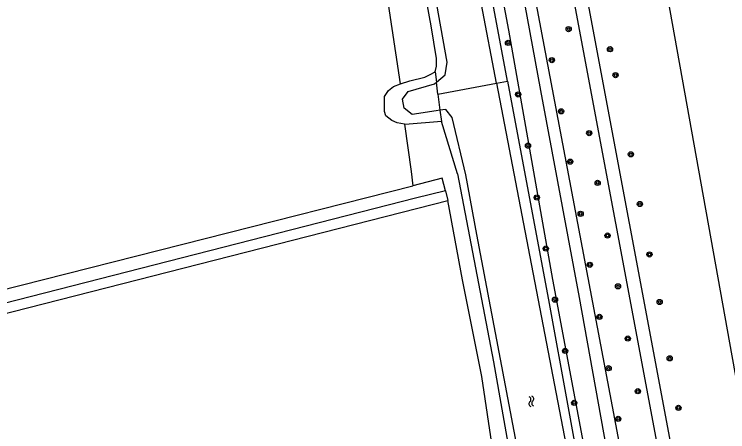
# Model space of a CAD drawing. Extents: x 133000 to 136000, y 400500 to 403500.
# Drawn here: x 133931.8 to 134041.5, y 401749.3 to 401813.4 of the extents above; entities that cross this region are included whole.
import ezdxf

# ---------------------------------------------------------------- set-up
doc = ezdxf.new("R2010")
doc.units = 0
for name, color, linetype in [('gg-knt-bronhoudergrens', 7, 'Continuous'), ('gg-knt-onverhard', 7, 'Continuous'), ('gg-kntw-bovenkant insteek waterloop', 7, 'Continuous'), ('gg-kntw-waterlijn', 7, 'Continuous'), ('gt-grn-groengrens', 7, 'Continuous'), ('gt-symb-boom', 7, 'Continuous'), ('gt-symb-watersymbool', 7, 'Continuous'), ('gx-grn-maaiveld', 7, 'Continuous')]:
    doc.layers.add(name, color=color, linetype=linetype)

# ---------------------------------------------------------------- blocks, each defined once
blk = doc.blocks.new('gt0-BOOM')
at = {"layer": 'gt-symb-boom'}
for radius in [0.4, 0.2]:
    blk.add_circle((0, 0), radius, dxfattribs=at)
blk = doc.blocks.new('gt0-WA')
at = {"layer": 'gt-symb-watersymbool'}
for centre, start, end in [((-0.32, 0.02), 28.0725, 151.9275), ((0.43, 0.42), 208.0725, 331.9275), ((-0.32, -0.43), 28.0725, 151.9275), ((0.43, -0.03), 208.0725, 331.9275)]:
    blk.add_arc(centre, 0.425, start, end, dxfattribs=at)

msp = doc.modelspace()

# ---------------------------------------------------------------- linework, layer by layer
at = {"layer": 'gg-knt-bronhoudergrens'}
for p, q in [((133996.53, 401804.58), (133996.73, 401802.98)), ((133997.29, 401798.67), (133997.51, 401796.97))]:
    msp.add_line(p, q, dxfattribs=at)
at = {"layer": 'gg-knt-onverhard'}
for points in [[(134000, 401869.57), (134006.98, 401832.97), (134012.73, 401801.72), (134018.68, 401769.91), (134023.27, 401744.58), (134025.15, 401735.15), (134027.87, 401722.08), (134029.75, 401717.76), (134030.99, 401715.11)], [(134026.93, 401705.04), (134027.54, 401706.06), (134028, 401707.17), (134028.12, 401708.23), (134027.97, 401709.02), (134027.29, 401710.9), (134024.71, 401719.6), (134021.68, 401735.29), (134014.66, 401772.69), (134007.9, 401810.96), (134000, 401852.82)]]:
    msp.add_lwpolyline(points, dxfattribs=at)
at = {"layer": 'gg-kntw-bovenkant insteek waterloop'}
for p, q in [((134007.66, 401803.14), (134000, 401843.95)), ((134000, 401788.89), (133997.51, 401796.97))]:
    msp.add_line(p, q, dxfattribs=at)
for points in [[(133996.53, 401804.58), (133996.76, 401805.47), (133996.73, 401806.64), (133995.96, 401811.67), (133987.71, 401856.09), (133973.96, 401932.29), (133965.4, 401974.44)], [(133991.23, 401802.73), (133992.66, 401803.22), (133994.97, 401803.77), (133995.77, 401804.15), (133996.53, 401804.58)], [(133991.83, 401796.52), (133990.73, 401796.74), (133989.9, 401797.13), (133988.98, 401797.84), (133988.76, 401798.48), (133988.75, 401800.77), (133989.38, 401801.74), (133990.12, 401802.35), (133991.23, 401802.73)], [(134007.66, 401803.14), (134014.07, 401769.02), (134019.73, 401738.09), (134023.79, 401718.23), (134025.75, 401710.64), (134025.83, 401707.26), (134025.44, 401705.97), (134023.65, 401704.85), (134020.29, 401703.78), (134018.04, 401703.23)], [(133997.51, 401796.97), (133991.94, 401796.5), (133991.83, 401796.52)], [(134000, 401788.89), (134005.53, 401760.02), (134014.75, 401707.73), (134015.22, 401705.99)]]:
    msp.add_lwpolyline(points, dxfattribs=at)
at = {"layer": 'gg-kntw-waterlijn'}
for points in [[(134006, 401802.83), (134003.68, 401814.95), (133996.53, 401855.23), (133986.56, 401906.15), (133977.44, 401954.36), (133974.84, 401969.85), (133973.62, 401974.49), (133971.51, 401975.51), (133968.62, 401974.82), (133968.02, 401974.19), (133967.66, 401971.49)], [(133996.73, 401802.98), (133998.11, 401804.11), (133998.41, 401806.09), (133993.87, 401831.25), (133986.95, 401867.15), (133979.06, 401908.13), (133972.4, 401942.72), (133968.45, 401965.27), (133967.66, 401971.49)], [(133997.29, 401798.67), (133996.7, 401798.58), (133992.99, 401798.02), (133991.76, 401799.01), (133991.53, 401800.36), (133992.38, 401801.54), (133996.43, 401802.73), (133996.73, 401802.98)], [(134006, 401802.83), (134010.85, 401777.5), (134017.9, 401740.74), (134023.73, 401710.29), (134023.23, 401707.12), (134022.5, 401706.06)], [(134019.53, 401705.33), (134018.25, 401705.33), (134016.74, 401707.97), (134014.41, 401719.2), (134002.98, 401779.61), (134001.25, 401788.77), (133999.17, 401797.56), (133998.21, 401798.81), (133997.29, 401798.67)]]:
    msp.add_lwpolyline(points, dxfattribs=at)
at = {"layer": 'gt-grn-groengrens'}
for p, q in [((133989.11, 401980.04), (134040.9, 401704.04)), ((134038.55, 401705.65), (133987.14, 401979.68)), ((133981.13, 401978.58), (134030.99, 401715.11)), ((134044.1, 401750.41), (134007.6, 401954.1)), ((133991.23, 401802.73), (133984.68, 401845.99)), ((133801.13, 401738.45), (133993.13, 401787.08)), ((133998.14, 401786.29), (133998.51, 401784.84)), ((133881.93, 401755.11), (133998.51, 401784.84))]:
    msp.add_line(p, q, dxfattribs=at)
for points in [[(133991.83, 401796.52), (133992.86, 401789.29), (133993.13, 401787.08)], [(133998.14, 401786.29), (133997.65, 401788.23), (133993.13, 401787.08)], [(133998.14, 401786.29), (133993.53, 401785.17), (133881.6, 401756.58)], [(134011.27, 401714.41), (134008.05, 401730.51), (134005.98, 401742.69), (134003.71, 401757.76), (134000.74, 401772.65), (133998.51, 401784.84)]]:
    msp.add_lwpolyline(points, dxfattribs=at)
at = {"layer": 'gx-grn-maaiveld'}
for p, q in [((133996.97, 401801.13), (133996.73, 401802.98)), ((133996.97, 401801.13), (134006, 401802.83)), ((134006, 401802.83), (134007.66, 401803.14)), ((133996.97, 401801.13), (133997.29, 401798.67))]:
    msp.add_line(p, q, dxfattribs=at)

# ---------------------------------------------------------------- block references
at = {"layer": 'gt-symb-boom'}
for p in [(134017.07, 401811.15), (134007.75, 401809.03), (134023.43, 401808.06), (134014.49, 401806.38), (134024.29, 401804.08), (134009.31, 401801.11), (134015.92, 401798.52), (134020.24, 401795.17), (134010.83, 401793.24), (134026.64, 401791.91), (134017.31, 401790.79), (134021.53, 401787.53), (134012.17, 401785.28), (134028.02, 401784.28), (134018.91, 401782.77), (134023.05, 401779.44), (134013.56, 401777.44), (134029.5, 401776.53), (134020.32, 401774.94), (134024.66, 401771.63), (134014.97, 401769.58), (134031.06, 401769.22), (134021.81, 401766.94), (134026.16, 401763.61), (134016.53, 401761.72), (134032.61, 401760.58), (134023.22, 401759.05), (134027.71, 401755.52), (134017.93, 401753.73), (134033.95, 401752.96), (134024.7, 401751.28)]:
    msp.add_blockref('gt0-BOOM', p, dxfattribs=at)
at = {"layer": 'gt-symb-watersymbool', "rotation": -79.98206552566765}
msp.add_blockref('gt0-WA', (134011.33, 401754.02), dxfattribs=at)

doc.saveas('drawing.dxf')
